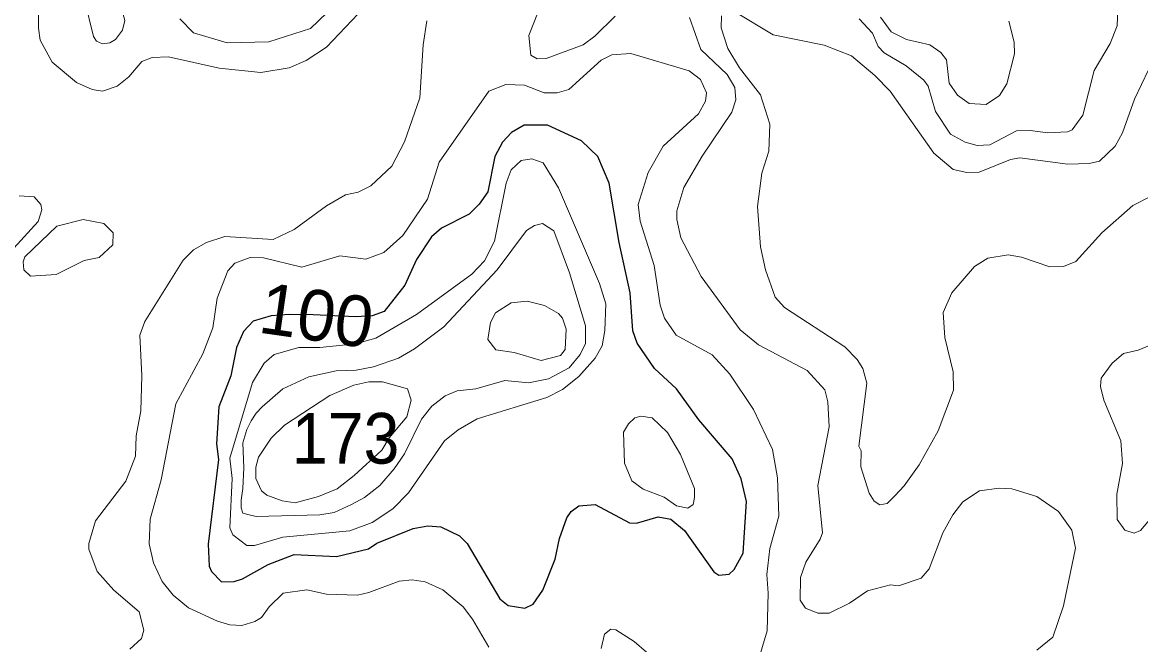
# Model space of a CAD drawing. Extents: x 673.6 to 698.9, y 7012 to 7040.1.
# Drawn here: x 687.084 to 688.849, y 7028.66 to 7029.641 of the extents above; entities that cross this region are included whole.
import ezdxf
from ezdxf.enums import TextEntityAlignment as Align

# ---------------------------------------------------------------- set-up
doc = ezdxf.new("R2010")
doc.units = 0
doc.header["$LTSCALE"] = 0.032
doc.layers.add('1', color=7, linetype='Continuous', lineweight=25)
doc.layers.add('2', color=7, linetype='Continuous', lineweight=13)
doc.layers.add('21', color=7, linetype='Continuous')
doc.layers.add('61', color=7, linetype='Continuous')

msp = doc.modelspace()

# ---------------------------------------------------------------- linework, layer by layer
at = {"layer": '1'}
msp.add_lwpolyline([(688.2184, 7028.9216), (688.2044, 7028.953), (688.1515, 7029.0149), (688.1166, 7029.0636), (688.0819, 7029.0955), (688.0541, 7029.1356), (688.0477, 7029.1549), (688.0434, 7029.215), (688.0259, 7029.2944), (688.0099, 7029.388), (687.9925, 7029.4302), (687.9665, 7029.4545), (687.9129, 7029.4795), (687.876, 7029.4796), (687.8562, 7029.468), (687.8418, 7029.4523), (687.8299, 7029.4302), (687.8187, 7029.3744), (687.805, 7029.3546), (687.789, 7029.3392), (687.7456, 7029.3169), (687.7299, 7029.3031), (687.7063, 7029.2676), (687.6877, 7029.2272), (687.655, 7029.1856), (687.6359, 7029.1788), (687.6096, 7029.1773), (687.5429, 7029.1803), (687.505, 7029.181), (687.4766, 7029.1787), (687.4486, 7029.1704), (687.4332, 7029.1539), (687.4223, 7029.1286), (687.4132, 7029.0842), (687.3944, 7029.0353), (687.3903, 7028.9769), (687.3935, 7028.9523), (687.3772, 7028.8184), (687.3788, 7028.7839), (687.3827, 7028.7755), (687.3982, 7028.7592), (687.4181, 7028.7597), (687.4313, 7028.7638), (687.4719, 7028.7864), (687.5132, 7028.8023), (687.58, 7028.7992), (687.6304, 7028.8112), (687.6433, 7028.82), (687.7009, 7028.8434), (687.7239, 7028.8475), (687.7443, 7028.846), (687.774, 7028.8319), (687.7861, 7028.8199), (687.8376, 7028.7323), (687.8508, 7028.7218), (687.8772, 7028.7178), (687.8904, 7028.7242), (687.9057, 7028.746), (687.9251, 7028.7947), (687.9318, 7028.8273), (687.9432, 7028.8603), (687.9501, 7028.8699), (687.9622, 7028.8789), (687.9883, 7028.8809), (688.0423, 7028.8524), (688.0534, 7028.8518), (688.0875, 7028.8615), (688.1073, 7028.8579), (688.1293, 7028.8399), (688.1756, 7028.7748), (688.1833, 7028.7697), (688.1996, 7028.7713), (688.2076, 7028.7785), (688.2218, 7028.8044), (688.2267, 7028.8858)], close=True, dxfattribs=at)
at = {"layer": '2'}
for points in [[(687.1823, 7029.6775), (687.1706, 7029.698), (687.166, 7029.7223), (687.1686, 7029.736), (687.1819, 7029.7433), (687.1935, 7029.7434), (687.2018, 7029.7391), (687.2201, 7029.7128), (687.2352, 7029.6834), (687.2456, 7029.6444), (687.2423, 7029.6291), (687.231, 7029.6146), (687.2219, 7029.6091), (687.2108, 7029.6076), (687.2013, 7029.612), (687.1965, 7029.6194)], [(687.9117, 7029.0498), (687.9365, 7029.0625), (687.9624, 7029.0829), (687.9882, 7029.112), (687.9989, 7029.1316), (688.0033, 7029.1553), (688.0048, 7029.1975), (687.9948, 7029.2297), (687.93, 7029.3804), (687.9058, 7029.4198), (687.8879, 7029.4261), (687.8713, 7029.4238), (687.8555, 7029.4087), (687.8478, 7029.3878), (687.829, 7029.2963), (687.8136, 7029.2653), (687.7934, 7029.2442), (687.706, 7029.1808), (687.642, 7029.1436), (687.6101, 7029.1343), (687.5533, 7029.1287), (687.5203, 7029.1288), (687.4813, 7029.1177), (687.4658, 7029.1038), (687.4475, 7029.0737), (687.4117, 7028.9544), (687.415, 7028.9221), (687.4116, 7028.8442), (687.416, 7028.8332), (687.4384, 7028.8164), (687.4502, 7028.8164), (687.4952, 7028.8297), (687.601, 7028.8394), (687.6361, 7028.853), (687.6686, 7028.8743), (687.6935, 7028.8993), (687.7504, 7028.9818), (687.7718, 7028.9989), (687.802, 7029.0164)], [(687.1801, 7029.3308), (687.2127, 7029.3242), (687.2272, 7029.3098), (687.2268, 7029.2905), (687.2053, 7029.2708), (687.1815, 7029.2658), (687.1374, 7029.2438), (687.0967, 7029.2413), (687.0862, 7029.2514), (687.0853, 7029.2638), (687.0881, 7029.2717), (687.1383, 7029.32)], [(687.4627, 7029.0351), (687.4952, 7029.0635), (687.5362, 7029.0825), (687.5791, 7029.0919), (687.611, 7029.0932), (687.6381, 7029.0982), (687.6775, 7029.1121), (687.7031, 7029.1265), (687.7491, 7029.1613), (687.8332, 7029.2512), (687.8798, 7029.3132), (687.8922, 7029.3212), (687.9048, 7029.3243), (687.923, 7029.3129), (687.9475, 7029.2466), (687.9726, 7029.1627), (687.9728, 7029.1353), (687.9643, 7029.1176), (687.9468, 7029.0969), (687.9146, 7029.0795), (687.8828, 7029.0728), (687.8456, 7029.0768), (687.7998, 7029.0637), (687.7703, 7029.0604), (687.7513, 7029.0526), (687.7301, 7029.0361), (687.7142, 7029.0158), (687.6871, 7028.9613), (687.6707, 7028.9373), (687.6482, 7028.9111), (687.6242, 7028.8923), (687.6036, 7028.8811), (687.5762, 7028.8686), (687.5533, 7028.8649), (687.4532, 7028.8624), (687.442, 7028.8646), (687.4322, 7028.8676), (687.4292, 7028.8758), (687.4292, 7028.8878), (687.4322, 7028.9066), (687.4338, 7028.9389), (687.4322, 7028.9786), (687.4382, 7028.9996), (687.445, 7029.0131), (687.453, 7029.0252)], [(687.8605, 7029.1211), (687.9027, 7029.1081), (687.9332, 7029.1162), (687.9405, 7029.1257), (687.9424, 7029.1579), (687.9363, 7029.1751), (687.93, 7029.1821), (687.9082, 7029.195), (687.8807, 7029.2016), (687.8556, 7029.1994), (687.8309, 7029.1834), (687.8231, 7029.1682), (687.8185, 7029.1416), (687.8311, 7029.1248)], [(687.4941, 7028.887), (687.5146, 7028.8838), (687.5515, 7028.8938), (687.5807, 7028.9058), (687.6079, 7028.9267), (687.6514, 7028.9669), (687.6632, 7028.9865), (687.6907, 7029.0192), (687.6977, 7029.0457), (687.6917, 7029.0636), (687.6527, 7029.0745), (687.631, 7029.0744), (687.6072, 7029.0694), (687.5691, 7029.0528), (687.4977, 7029.0061), (687.4768, 7028.9859), (687.4569, 7028.956), (687.4527, 7028.9398), (687.4528, 7028.9219), (687.4617, 7028.9028), (687.4698, 7028.8957)], [(688.1227, 7028.9601), (688.1024, 7028.9949), (688.0782, 7029.0178), (688.06, 7029.0202), (688.0506, 7029.0176), (688.0407, 7029.0084), (688.0329, 7028.9951), (688.0346, 7028.9463), (688.0457, 7028.9187), (688.0638, 7028.9054), (688.0969, 7028.8927), (688.1164, 7028.8792), (688.1344, 7028.8756), (688.1427, 7028.8812), (688.1447, 7028.8923), (688.1446, 7028.9064)]]:
    msp.add_lwpolyline(points, close=True, dxfattribs=at)
for points in [[(687.1101, 7029.6799), (687.1093, 7029.6321), (687.1123, 7029.6134), (687.1309, 7029.5785), (687.1694, 7029.5464), (687.1941, 7029.5355), (687.2105, 7029.533), (687.2339, 7029.5409), (687.2519, 7029.5557), (687.2726, 7029.5795), (687.2887, 7029.5863), (687.3146, 7029.5871), (687.3949, 7029.5691), (687.4604, 7029.5626), (687.5052, 7029.5696), (687.5319, 7029.5815), (687.5641, 7029.6024), (687.6142, 7029.6547)], [(688.8134, 7029.6762), (688.8118, 7029.6362), (688.801, 7029.608), (688.7758, 7029.5658), (688.7575, 7029.4949), (688.7409, 7029.4719), (688.7333, 7029.4689), (688.7027, 7029.4672), (688.6745, 7029.4712), (688.6528, 7029.4705), (688.6107, 7029.4482), (688.5909, 7029.4475), (688.5722, 7029.4523), (688.5487, 7029.4652), (688.5253, 7029.501), (688.5136, 7029.5408), (688.5066, 7029.5504), (688.4788, 7029.5727), (688.4443, 7029.5932), (688.4349, 7029.6033), (688.4258, 7029.6247), (688.4049, 7029.6471)], [(688.8602, 7029.6602), (688.8662, 7029.6259), (688.867, 7029.5988), (688.8615, 7029.5665), (688.8394, 7029.5203), (688.8201, 7029.4672), (688.8086, 7029.4464), (688.7841, 7029.4228), (688.7675, 7029.4187), (688.7339, 7029.4179), (688.6583, 7029.4277), (688.6437, 7029.4253), (688.5943, 7029.4054), (688.5745, 7029.4048), (688.553, 7029.4094), (688.5224, 7029.4354), (688.4534, 7029.5332), (688.4295, 7029.5579), (688.3928, 7029.5888), (688.3497, 7029.6053), (688.269, 7029.6219), (688.2097, 7029.6577)], [(687.7225, 7029.6437), (687.7166, 7029.6061), (687.7114, 7029.5223), (687.6873, 7029.4529), (687.6674, 7029.4149), (687.6341, 7029.3835), (687.6143, 7029.3739), (687.5941, 7029.3693), (687.5642, 7029.3519), (687.513, 7029.315), (687.4799, 7029.2989), (687.4035, 7029.3036), (687.3749, 7029.2942), (687.3544, 7029.2825), (687.3378, 7029.2667), (687.2776, 7029.1697), (687.2695, 7029.1483), (687.2728, 7029.0841), (687.271, 7029.0287), (687.2638, 7028.9896), (687.2627, 7028.9574), (687.2472, 7028.9182), (687.1995, 7028.8555), (687.1889, 7028.8197), (687.1891, 7028.8105), (687.2019, 7028.7756), (687.2285, 7028.7463), (687.2685, 7028.7121), (687.2759, 7028.6829), (687.272, 7028.6696), (687.2538, 7028.6531)], [(687.3324, 7029.647), (687.3541, 7029.625), (687.4071, 7029.6093), (687.4731, 7029.611), (687.5387, 7029.632), (687.5647, 7029.6564)], [(688.0197, 7029.6514), (687.9874, 7029.6197), (687.9689, 7029.6058), (687.9109, 7029.5846), (687.8965, 7029.5839), (687.8867, 7029.5897), (687.8834, 7029.6205), (687.8973, 7029.6552)], [(688.1168, 7029.3444), (688.1279, 7029.3812), (688.1568, 7029.4305), (688.2037, 7029.4997), (688.2102, 7029.5195), (688.2085, 7029.5385), (688.1964, 7029.5592), (688.155, 7029.5985), (688.1367, 7029.6489)], [(688.1874, 7029.6516), (688.1867, 7029.6326), (688.1973, 7029.6003), (688.2161, 7029.5696), (688.249, 7029.5271), (688.2636, 7029.4811), (688.262, 7029.4385), (688.2512, 7029.4036), (688.2441, 7029.3509), (688.249, 7029.2877), (688.2571, 7029.2511), (688.2721, 7029.2079), (688.2871, 7029.1917), (688.3823, 7029.1299), (688.4018, 7029.1097), (688.4107, 7029.0956), (688.4166, 7029.0724), (688.4043, 7028.9733)], [(688.4382, 7029.6498), (688.4552, 7029.6266), (688.4793, 7029.6145), (688.5163, 7029.6059), (688.5336, 7029.5942), (688.5423, 7029.5824), (688.5468, 7029.5455), (688.5599, 7029.5269), (688.5784, 7029.5134), (688.6052, 7029.5117), (688.6262, 7029.5264), (688.6376, 7029.5445), (688.6499, 7029.5921), (688.6491, 7029.6101), (688.6408, 7029.6433)], [(688.0441, 7029.5922), (688.0145, 7029.5903), (687.9974, 7029.582), (687.9463, 7029.5354), (687.9281, 7029.5305), (687.9076, 7029.5305), (687.8767, 7029.5427), (687.8472, 7029.5435), (687.8204, 7029.5331), (687.7418, 7029.4208), (687.7233, 7029.3627), (687.6845, 7029.3053), (687.6547, 7029.2785), (687.6261, 7029.2683), (687.585, 7029.2733), (687.525, 7029.2552), (687.4649, 7029.2699), (687.4438, 7029.2706), (687.4194, 7029.2618), (687.4081, 7029.2495), (687.3916, 7029.2064), (687.3849, 7029.1599), (687.3691, 7029.119), (687.3262, 7029.0398), (687.3031, 7028.92), (687.2857, 7028.858), (687.2844, 7028.8189), (687.2911, 7028.7894), (687.3047, 7028.7595), (687.3223, 7028.738), (687.3465, 7028.7181), (687.3919, 7028.6971), (687.4113, 7028.6915), (687.4302, 7028.6905), (687.451, 7028.6964), (687.4616, 7028.703), (687.4737, 7028.72), (687.4958, 7028.7415), (687.5332, 7028.7464), (687.564, 7028.7398), (687.6128, 7028.7383), (687.6311, 7028.7422), (687.6788, 7028.7602), (687.6992, 7028.7621), (687.7196, 7028.7594), (687.7479, 7028.7468), (687.7795, 7028.7197), (687.7947, 7028.7001), (687.8205, 7028.6564)], [(688.1624, 7029.5174), (688.1636, 7029.5302), (688.1543, 7029.5514), (688.1363, 7029.5649), (688.0441, 7029.5922)], [(688.0589, 7029.3282), (688.0559, 7029.3543), (688.0717, 7029.4047), (688.0955, 7029.4464), (688.1509, 7029.4973), (688.1624, 7029.5174)], [(687.0705, 7029.2853), (687.1092, 7029.3276), (687.1148, 7029.3458), (687.1132, 7029.3545), (687.1027, 7029.3662), (687.0789, 7029.3677)], [(688.4375, 7028.8805), (688.4491, 7028.8826), (688.4608, 7028.8948), (688.4758, 7028.9107), (688.4992, 7028.9439), (688.5292, 7028.9971), (688.5538, 7029.0616), (688.5531, 7029.0905), (688.5399, 7029.1443), (688.5375, 7029.1838), (688.551, 7029.2148), (688.5865, 7029.2566), (688.6079, 7029.2698), (688.6401, 7029.2749), (688.6611, 7029.2711), (688.7054, 7029.256), (688.7271, 7029.2563), (688.7464, 7029.2645), (688.7875, 7029.3097), (688.8367, 7029.3528), (688.8635, 7029.3663)], [(688.2456, 7029.1332), (688.2167, 7029.1568), (688.1555, 7029.2407), (688.1231, 7029.3015), (688.1168, 7029.3304), (688.1168, 7029.3444)], [(688.2448, 7028.6323), (688.2596, 7028.6817), (688.2613, 7028.7414), (688.2589, 7028.771), (688.2638, 7028.8118), (688.2777, 7028.8627), (688.276, 7028.9233), (688.2679, 7028.968), (688.2377, 7029.0311), (688.2006, 7029.0869), (688.1725, 7029.1171), (688.116, 7029.1484), (688.0976, 7029.1752), (688.0906, 7029.1957), (688.0811, 7029.258), (688.0589, 7029.3282)], [(688.6853, 7028.6512), (688.7104, 7028.6717), (688.7273, 7028.7214), (688.7461, 7028.8121), (688.7404, 7028.8407), (688.7192, 7028.8703), (688.685, 7028.8938), (688.6456, 7028.906), (688.6255, 7028.9067), (688.5948, 7028.9025), (688.5684, 7028.8851), (688.5523, 7028.8648), (688.537, 7028.8366), (688.515, 7028.7796), (688.5023, 7028.7649), (688.4667, 7028.7531), (688.4544, 7028.7547), (688.4181, 7028.7451), (688.3892, 7028.7258), (688.3576, 7028.7097), (688.3395, 7028.7097), (688.3202, 7028.7175), (688.3115, 7028.7304), (688.312, 7028.7659), (688.3206, 7028.7904), (688.3434, 7028.8263), (688.3467, 7028.8365), (688.3393, 7028.9111), (688.3574, 7029.0037), (688.3551, 7029.0428), (688.3503, 7029.0622), (688.3226, 7029.0924), (688.2456, 7029.1332)], [(688.8793, 7029.1385), (688.845, 7029.1247), (688.8216, 7029.1192), (688.8039, 7029.1042), (688.7865, 7029.0805), (688.7857, 7029.0675), (688.7908, 7029.0457), (688.8175, 7028.9815), (688.8201, 7028.9459), (688.8112, 7028.8977), (688.8118, 7028.8573), (688.8239, 7028.8406), (688.8385, 7028.8362), (688.8488, 7028.8403), (688.9268, 7028.932)], [(688.4043, 7028.9733), (688.4076, 7028.9658), (688.4075, 7028.9407), (688.4204, 7028.8992), (688.4286, 7028.8865), (688.4375, 7028.8805)], [(687.9976, 7028.6542), (688.0027, 7028.6768), (688.0128, 7028.6847), (688.0205, 7028.6836), (688.0496, 7028.6649), (688.0887, 7028.6315)]]:
    msp.add_lwpolyline(points, dxfattribs=at)

# ---------------------------------------------------------------- texts
at = {"layer": '21', "width": 0.95}
msp.add_text('173', height=0.08, dxfattribs=at).set_placement((687.5095, 7028.9456))
at = {"layer": '61'}
msp.add_text('100', height=0.08, rotation=351.802, dxfattribs=at).set_placement((687.5429, 7029.1399), align=Align.CENTER)

doc.saveas('drawing.dxf')
